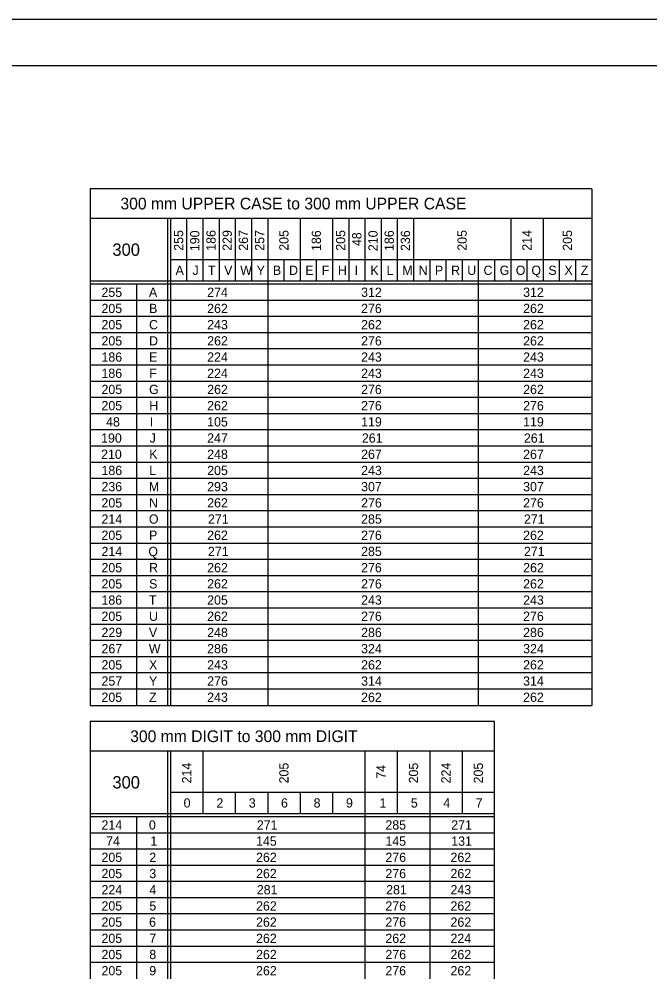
# Model space of a CAD drawing. Extents: x 637580 to 641849, y 297270 to 299646.
# Drawn here: x 638655.2 to 638859.5, y 299334.6 to 299645.6 of the extents above; entities that cross this region are included whole.
import ezdxf

# ---------------------------------------------------------------- set-up
doc = ezdxf.new("R2010")
doc.units = 0
for name, color, linetype in [('1', 7, 'Continuous'), ('2', 7, 'Continuous'), ('XCS-GRID-HVGL', 7, 'Continuous')]:
    doc.layers.add(name, color=color, linetype=linetype)

msp = doc.modelspace()

# ---------------------------------------------------------------- linework, layer by layer
at = {"layer": '1'}
msp.add_line((638461.31, 299630.63), (639247.31, 299630.63), dxfattribs=at)
at = {"layer": '2'}
for p, q in [((638840.71, 299590.63), (638678.21, 299590.63)), ((638678.21, 299590.63), (638678.21, 299423.25)), ((638840.71, 299590.63), (638840.71, 299423.25)), ((638678.21, 299581.13), (638840.71, 299581.13)), ((638703.21, 299581.13), (638703.21, 299423.25)), ((638704.21, 299581.13), (638704.21, 299423.25)), ((638709.46, 299581.13), (638709.46, 299560.75)), ((638714.71, 299581.13), (638714.71, 299560.75)), ((638719.96, 299581.13), (638719.96, 299560.75)), ((638725.21, 299581.13), (638725.21, 299560.75)), ((638730.46, 299581.13), (638730.46, 299560.75)), ((638735.71, 299581.13), (638735.71, 299423.25)), ((638746.21, 299581.13), (638746.21, 299560.75)), ((638756.71, 299581.13), (638756.71, 299560.75)), ((638761.96, 299581.13), (638761.96, 299560.75)), ((638767.21, 299581.13), (638767.21, 299560.75)), ((638772.46, 299581.13), (638772.46, 299560.75)), ((638777.71, 299581.13), (638777.71, 299560.75)), ((638782.96, 299581.13), (638782.96, 299560.75)), ((638814.46, 299581.13), (638814.46, 299560.75)), ((638824.96, 299581.13), (638824.96, 299560.75)), ((638704.21, 299567.75), (638840.71, 299567.75)), ((638740.96, 299567.75), (638740.96, 299560.75)), ((638751.46, 299567.75), (638751.46, 299560.75)), ((638788.21, 299567.75), (638788.21, 299560.75)), ((638793.46, 299567.75), (638793.46, 299560.75)), ((638798.71, 299567.75), (638798.71, 299560.75)), ((638798.71, 299567.75), (638798.71, 299560.75)), ((638803.96, 299567.75), (638803.96, 299423.25)), ((638809.21, 299567.75), (638809.21, 299560.75)), ((638819.71, 299567.75), (638819.71, 299560.75)), ((638830.21, 299567.75), (638830.21, 299560.75)), ((638835.46, 299567.75), (638835.46, 299560.75)), ((638840.71, 299560.75), (638678.21, 299560.75)), ((638840.71, 299559.75), (638678.21, 299559.75)), ((638693.21, 299559.75), (638693.21, 299423.25)), ((638840.71, 299554.5), (638678.21, 299554.5)), ((638840.71, 299549.25), (638678.21, 299549.25)), ((638840.71, 299544), (638678.21, 299544)), ((638840.71, 299538.75), (638678.21, 299538.75)), ((638840.71, 299533.5), (638678.21, 299533.5)), ((638840.71, 299528.25), (638678.21, 299528.25)), ((638840.71, 299523), (638678.21, 299523)), ((638840.71, 299517.75), (638678.21, 299517.75)), ((638840.71, 299512.5), (638678.21, 299512.5)), ((638840.71, 299507.25), (638678.21, 299507.25)), ((638840.71, 299502), (638678.21, 299502)), ((638840.71, 299496.75), (638678.21, 299496.75)), ((638840.71, 299491.5), (638678.21, 299491.5)), ((638840.71, 299486.25), (638678.21, 299486.25)), ((638840.71, 299481), (638678.21, 299481)), ((638840.71, 299475.75), (638678.21, 299475.75)), ((638840.71, 299470.5), (638678.21, 299470.5)), ((638840.71, 299465.25), (638678.21, 299465.25)), ((638840.71, 299460), (638678.21, 299460)), ((638840.71, 299454.75), (638678.21, 299454.75)), ((638840.71, 299449.5), (638678.21, 299449.5)), ((638840.71, 299444.25), (638678.21, 299444.25)), ((638840.71, 299439), (638678.21, 299439)), ((638840.71, 299433.75), (638678.21, 299433.75)), ((638840.71, 299428.5), (638678.21, 299428.5)), ((638678.21, 299423.25), (638678.21, 299423.25)), ((638678.21, 299423.25), (638840.71, 299423.25)), ((638809.21, 299418), (638678.21, 299418)), ((638678.21, 299418), (638678.21, 299334.63)), ((638809.21, 299334.63), (638809.21, 299418)), ((638678.21, 299408.5), (638809.21, 299408.5)), ((638703.21, 299408.5), (638703.21, 299334.63)), ((638704.21, 299408.5), (638704.21, 299334.63)), ((638714.71, 299408.5), (638714.71, 299388.13)), ((638767.21, 299408.5), (638767.21, 299334.63)), ((638777.71, 299408.5), (638777.71, 299388.13)), ((638788.21, 299408.5), (638788.21, 299334.63)), ((638798.71, 299408.5), (638798.71, 299388.13)), ((638704.21, 299395.13), (638809.21, 299395.13)), ((638725.21, 299395.13), (638725.21, 299388.13)), ((638735.71, 299395.13), (638735.71, 299388.13)), ((638746.21, 299395.13), (638746.21, 299388.13)), ((638756.71, 299395.13), (638756.71, 299388.13)), ((638809.21, 299388.13), (638678.21, 299388.13)), ((638809.21, 299387.13), (638678.21, 299387.13)), ((638693.21, 299387.13), (638693.21, 299334.63)), ((638809.21, 299381.88), (638678.21, 299381.88)), ((638809.21, 299376.63), (638678.21, 299376.63)), ((638809.21, 299371.38), (638678.21, 299371.38)), ((638809.21, 299366.13), (638678.21, 299366.13)), ((638809.21, 299360.88), (638678.21, 299360.88)), ((638809.21, 299355.63), (638678.21, 299355.63)), ((638809.21, 299350.38), (638678.21, 299350.38)), ((638809.21, 299345.13), (638678.21, 299345.13)), ((638809.21, 299339.88), (638678.21, 299339.88))]:
    msp.add_line(p, q, dxfattribs=at)
at = {"layer": 'XCS-GRID-HVGL'}
msp.add_lwpolyline([(638421.31, 299645.63), (639262.31, 299645.63), (639262.31, 299051.63), (638421.31, 299051.63)], close=True, dxfattribs=at)

# ---------------------------------------------------------------- texts
at = {"layer": '2'}
for s, height, p in [('300 mm UPPER CASE to 300 mm UPPER CASE', 3.8, (638688, 299583.98)), ('300', 4, (638685.4, 299568.94)), ('A', 3, (638705.86, 299562.75)), ('J', 3, (638711.34, 299562.75)), ('T', 3, (638716.34, 299562.75)), ('V', 3, (638721.61, 299562.75)), ('W', 3, (638726.83, 299562.75)), ('Y', 3, (638732.14, 299562.75)), ('B', 3, (638737.4, 299562.75)), ('D', 3, (638742.65, 299562.75)), ('E', 3, (638747.92, 299562.75)), ('F', 3, (638753.22, 299562.75)), ('H', 3, (638758.49, 299562.75)), ('I', 3, (638763.9, 299562.75)), ('K', 3, (638768.99, 299562.75)), ('L', 3, (638774.24, 299562.75)), ('M', 3, (638779.33, 299562.75)), ('N', 3, (638784.65, 299562.75)), ('P', 3, (638789.9, 299562.75)), ('R', 3, (638795.15, 299562.75)), ('U', 3, (638800.39, 299562.75)), ('C', 3, (638805.65, 299562.75)), ('G', 3, (638810.9, 299562.75)), ('O', 3, (638816.11, 299562.75)), ('Q', 3, (638821.18, 299562.75)), ('S', 3, (638826.67, 299562.75)), ('X', 3, (638831.89, 299562.75)), ('Z', 3, (638837.15, 299562.75)), ('255', 3, (638681.86, 299555.63)), ('A', 3, (638697.23, 299555.63)), ('274', 3, (638716.11, 299555.63)), ('312', 3, (638765.99, 299555.63)), ('312', 3, (638818.49, 299555.63)), ('205', 3, (638681.86, 299550.38)), ('B', 3, (638697.28, 299550.38)), ('262', 3, (638716.11, 299550.38)), ('276', 3, (638765.99, 299550.38)), ('262', 3, (638818.49, 299550.38)), ('205', 3, (638681.86, 299545.13)), ('C', 3, (638697.28, 299545.13)), ('243', 3, (638716.11, 299545.13)), ('262', 3, (638765.99, 299545.13)), ('262', 3, (638818.49, 299545.13)), ('205', 3, (638681.86, 299539.88)), ('D', 3, (638697.28, 299539.88)), ('262', 3, (638716.11, 299539.88)), ('276', 3, (638765.99, 299539.88)), ('262', 3, (638818.49, 299539.88)), ('186', 3, (638681.86, 299534.63)), ('E', 3, (638697.29, 299534.63)), ('224', 3, (638716.11, 299534.63)), ('243', 3, (638765.99, 299534.63)), ('243', 3, (638818.49, 299534.63)), ('186', 3, (638681.86, 299529.38)), ('F', 3, (638697.35, 299529.38)), ('224', 3, (638716.11, 299529.38)), ('243', 3, (638765.99, 299529.38)), ('243', 3, (638818.49, 299529.38)), ('205', 3, (638681.86, 299524.13)), ('G', 3, (638697.28, 299524.13)), ('262', 3, (638716.11, 299524.13)), ('276', 3, (638765.99, 299524.13)), ('262', 3, (638818.49, 299524.13)), ('205', 3, (638681.86, 299518.88)), ('H', 3, (638697.36, 299518.88)), ('262', 3, (638716.11, 299518.88)), ('276', 3, (638765.99, 299518.88)), ('276', 3, (638818.49, 299518.88)), ('48', 3, (638683.36, 299513.63)), ('I', 3, (638697.53, 299513.63)), ('105', 3, (638716.11, 299513.63)), ('119', 3, (638765.99, 299513.63)), ('119', 3, (638818.49, 299513.63)), ('190', 3, (638681.74, 299508.38)), ('J', 3, (638697.47, 299508.38)), ('247', 3, (638716.11, 299508.38)), ('261', 3, (638766.24, 299508.38)), ('261', 3, (638818.74, 299508.38)), ('210', 3, (638681.74, 299503.13)), ('K', 3, (638697.36, 299503.13)), ('248', 3, (638716.11, 299503.13)), ('267', 3, (638765.99, 299503.13)), ('267', 3, (638818.49, 299503.13)), ('186', 3, (638681.86, 299497.88)), ('L', 3, (638697.36, 299497.88)), ('205', 3, (638716.11, 299497.88)), ('243', 3, (638765.99, 299497.88)), ('243', 3, (638818.49, 299497.88)), ('236', 3, (638681.86, 299492.63)), ('M', 3, (638697.21, 299492.63)), ('293', 3, (638716.11, 299492.63)), ('307', 3, (638765.99, 299492.63)), ('307', 3, (638818.49, 299492.63)), ('205', 3, (638681.86, 299487.38)), ('N', 3, (638697.28, 299487.38)), ('262', 3, (638716.11, 299487.38)), ('276', 3, (638765.99, 299487.38)), ('276', 3, (638818.49, 299487.38)), ('214', 3, (638681.86, 299482.13)), ('O', 3, (638697.23, 299482.13)), ('271', 3, (638716.36, 299482.13)), ('285', 3, (638765.99, 299482.13)), ('271', 3, (638818.74, 299482.13)), ('205', 3, (638681.86, 299476.88)), ('P', 3, (638697.28, 299476.88)), ('262', 3, (638716.11, 299476.88)), ('276', 3, (638765.99, 299476.88)), ('262', 3, (638818.49, 299476.88)), ('214', 3, (638681.86, 299471.63)), ('Q', 3, (638697.05, 299471.63)), ('271', 3, (638716.36, 299471.63)), ('285', 3, (638765.99, 299471.63)), ('271', 3, (638818.74, 299471.63)), ('205', 3, (638681.86, 299466.38)), ('R', 3, (638697.28, 299466.38)), ('262', 3, (638716.11, 299466.38)), ('276', 3, (638765.99, 299466.38)), ('262', 3, (638818.49, 299466.38)), ('205', 3, (638681.86, 299461.13)), ('S', 3, (638697.29, 299461.13)), ('262', 3, (638716.11, 299461.13)), ('276', 3, (638765.99, 299461.13)), ('262', 3, (638818.49, 299461.13)), ('186', 3, (638681.86, 299455.88)), ('T', 3, (638697.22, 299455.88)), ('205', 3, (638716.11, 299455.88)), ('243', 3, (638765.99, 299455.88)), ('243', 3, (638818.49, 299455.88)), ('205', 3, (638681.86, 299450.63)), ('U', 3, (638697.27, 299450.63)), ('262', 3, (638716.11, 299450.63)), ('276', 3, (638765.99, 299450.63)), ('276', 3, (638818.49, 299450.63)), ('229', 3, (638681.86, 299445.38)), ('V', 3, (638697.23, 299445.38)), ('248', 3, (638716.11, 299445.38)), ('286', 3, (638765.99, 299445.38)), ('286', 3, (638818.49, 299445.38)), ('267', 3, (638681.86, 299440.13)), ('W', 3, (638697.21, 299440.13)), ('286', 3, (638716.11, 299440.13)), ('324', 3, (638765.99, 299440.13)), ('324', 3, (638818.49, 299440.13)), ('205', 3, (638681.86, 299434.88)), ('X', 3, (638697.27, 299434.88)), ('243', 3, (638716.11, 299434.88)), ('262', 3, (638765.99, 299434.88)), ('262', 3, (638818.49, 299434.88)), ('257', 3, (638681.86, 299429.63)), ('Y', 3, (638697.27, 299429.63)), ('276', 3, (638716.11, 299429.63)), ('314', 3, (638765.99, 299429.63)), ('314', 3, (638818.49, 299429.63)), ('205', 3, (638681.86, 299424.38)), ('Z', 3, (638697.28, 299424.38)), ('243', 3, (638716.11, 299424.38)), ('262', 3, (638765.99, 299424.38)), ('262', 3, (638818.49, 299424.38)), ('300 mm DIGIT to 300 mm DIGIT', 3.8, (638691.16, 299411.35)), ('300', 4, (638685.4, 299396.31)), ('0', 3, (638708.48, 299390.13)), ('2', 3, (638719.11, 299390.13)), ('3', 3, (638729.61, 299390.13)), ('6', 3, (638740.03, 299390.13)), ('8', 3, (638750.61, 299390.13)), ('9', 3, (638761.1, 299390.13)), ('1', 3, (638771.95, 299390.13)), ('5', 3, (638782.11, 299390.13)), ('4', 3, (638792.61, 299390.13)), ('7', 3, (638803.11, 299390.13)), ('214', 3, (638681.86, 299383)), ('0', 3, (638697.23, 299383)), ('271', 3, (638732.2, 299383)), ('285', 3, (638773.86, 299383)), ('271', 3, (638795.2, 299383)), ('74', 3, (638683.36, 299377.75)), ('1', 3, (638697.7, 299377.75)), ('145', 3, (638731.95, 299377.75)), ('145', 3, (638773.86, 299377.75)), ('131', 3, (638795.2, 299377.75)), ('205', 3, (638681.86, 299372.5)), ('2', 3, (638697.36, 299372.5)), ('262', 3, (638731.95, 299372.5)), ('276', 3, (638773.86, 299372.5)), ('262', 3, (638794.95, 299372.5)), ('205', 3, (638681.86, 299367.25)), ('3', 3, (638697.36, 299367.25)), ('262', 3, (638731.95, 299367.25)), ('276', 3, (638773.86, 299367.25)), ('262', 3, (638794.95, 299367.25)), ('224', 3, (638681.86, 299362)), ('4', 3, (638697.36, 299362)), ('281', 3, (638732.2, 299362)), ('281', 3, (638774.11, 299362)), ('243', 3, (638794.95, 299362)), ('205', 3, (638681.86, 299356.75)), ('5', 3, (638697.36, 299356.75)), ('262', 3, (638731.95, 299356.75)), ('276', 3, (638773.86, 299356.75)), ('262', 3, (638794.95, 299356.75)), ('205', 3, (638681.86, 299351.5)), ('6', 3, (638697.28, 299351.5)), ('262', 3, (638731.95, 299351.5)), ('276', 3, (638773.86, 299351.5)), ('262', 3, (638794.95, 299351.5)), ('205', 3, (638681.86, 299346.25)), ('7', 3, (638697.36, 299346.25)), ('262', 3, (638731.95, 299346.25)), ('262', 3, (638773.86, 299346.25)), ('224', 3, (638794.95, 299346.25)), ('205', 3, (638681.86, 299341)), ('8', 3, (638697.36, 299341)), ('262', 3, (638731.95, 299341)), ('276', 3, (638773.86, 299341)), ('262', 3, (638794.95, 299341)), ('205', 3, (638681.86, 299335.75)), ('9', 3, (638697.35, 299335.75)), ('262', 3, (638731.95, 299335.75)), ('276', 3, (638773.86, 299335.75)), ('262', 3, (638794.95, 299335.75))]:
    msp.add_text(s, height=height, dxfattribs=at).set_placement(p)
for s, p in [('255', (638708.34, 299570.59)), ('186', (638718.84, 299570.59)), ('229', (638724.09, 299570.59)), ('267', (638729.34, 299570.59)), ('257', (638734.59, 299570.59)), ('205', (638742.46, 299570.59)), ('205', (638760.84, 299570.59)), ('205', (638800.21, 299570.59)), ('214', (638821.21, 299570.59)), ('205', (638834.34, 299570.59)), ('190', (638713.59, 299570.46)), ('186', (638752.96, 299570.51)), ('48', (638766.09, 299572.09)), ('210', (638771.34, 299570.46)), ('186', (638776.59, 299570.51)), ('236', (638781.84, 299570.51)), ('214', (638710.96, 299397.96)), ('205', (638742.46, 299397.96)), ('74', (638773.96, 299399.46)), ('205', (638784.46, 299397.96)), ('224', (638794.96, 299397.96)), ('205', (638805.46, 299397.96))]:
    msp.add_text(s, height=3, rotation=90, dxfattribs=at).set_placement(p)

doc.saveas('drawing.dxf')
